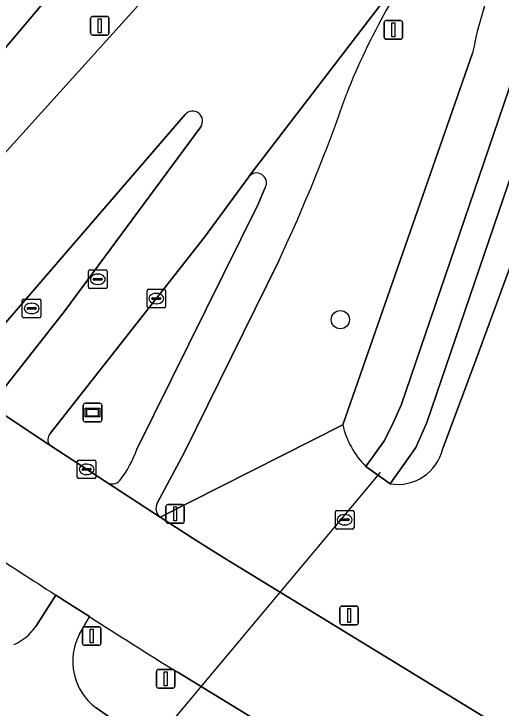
# Model space of a CAD drawing. Extents: x 156412 to 157779, y 382335 to 383768.
# Drawn here: x 157097.44 to 157123.7, y 382824.84 to 382862.22 of the extents above; entities that cross this region are included whole.
import ezdxf

# ---------------------------------------------------------------- set-up
doc = ezdxf.new("R2010")
doc.units = 0
for name, color, linetype in [('IMGEO_Berm_groen', 7, 'Continuous'), ('IMGEO_Boom', 7, 'Continuous'), ('IMGEO_Damwand', 7, 'Continuous'), ('IMGEO_Duiker', 7, 'Continuous'), ('IMGEO_Fietspad_gesloten', 7, 'Continuous'), ('IMGEO_Groenvoorziening', 7, 'Continuous'), ('IMGEO_Informatiebord', 7, 'Continuous'), ('IMGEO_Kolk', 7, 'Continuous'), ('IMGEO_Lichtmast', 7, 'Continuous'), ('IMGEO_Oever', 7, 'Continuous'), ('IMGEO_OVBaan_gesloten', 7, 'Continuous'), ('IMGEO_Rijbaan_lokaal_gesloten', 7, 'Continuous'), ('IMGEO_Rioolput', 7, 'Continuous'), ('IMGEO_Verkeersbordpaal', 7, 'Continuous'), ('IMGEO_Verkeerseiland_gesloten', 7, 'Continuous'), ('IMGEO_Verkeersregelinstallatiepaal', 7, 'Continuous'), ('IMGEO_Waterloop', 7, 'Continuous')]:
    doc.layers.add(name, color=color, linetype=linetype)

msp = doc.modelspace()

# ---------------------------------------------------------------- linework, layer by layer
at = {"layer": 'IMGEO_Berm_groen'}
for points in [[(157117.565, 382876.332), (157116.585, 382876.014), (157107.37, 382872.721), (157096.178, 382859.449)], [(157089.373, 382846.349), (157106.462, 382865.258)], [(157105.318, 382835.131), (157115.164, 382840.099), (157122.16, 382860.108)], [(157110.101, 382853.449), (157107.714, 382850.205), (157099.395, 382839.623)], [(157110.611, 382851.981), (157110.993, 382852.878)], [(157104.075, 382838.79), (157110.611, 382851.981)], [(157111.714, 382848.921), (157106.628, 382838.593), (157105.164, 382835.873)], [(157099.373, 382838.999), (157102.428, 382837)], [(157101.511, 382829.771), (157100.988, 382828.846)], [(157186.763, 382777.566), (157106.241, 382826.79)], [(157101.871, 382824.86), (157110.281, 382818.997), (157114.554, 382816.017), (157187.661, 382765.564), (157195.603, 382759.75), (157200.169, 382756.9)]]:
    msp.add_lwpolyline(points, dxfattribs=at)
for centre, radius, start, end in [((157144.473, 382855.767), 22.732, 137.4025, 168.9912), ((157150.856, 382843.796), 38.194, 143.3622, 158.2657), ((157030.095, 382887.327), 90.204, 334.80083, 340.98641), ((157110.518, 382853.119), 0.532, 333.1223, 141.6282), ((157099.781, 382839.297), 0.505, 139.7916, 216.17), ((157098.419, 382840.781), 5.996, 322.0923, 340.6062), ((157102.728, 382837.505), 0.587, 239.3071, 315.9966), ((157105.701, 382835.597), 0.604, 152.8392, 230.611), ((157376.859, 383261.426), 511.999, 237.4667, 238.09237), ((157103.737, 382827.364), 3.123, 151.6779, 233.3036)]:
    msp.add_arc(centre, radius, start, end, dxfattribs=at)
at = {"layer": 'IMGEO_Boom'}
msp.add_circle((157115.036, 382845.757), 0.489, dxfattribs=at)
at = {"layer": 'IMGEO_Damwand'}
msp.add_lwpolyline([(157117.717, 382836.921), (157116.416, 382837.854)], dxfattribs=at)
at = {"layer": 'IMGEO_Duiker'}
msp.add_lwpolyline([(157067.966, 382778.658), (157068.092, 382778.813), (157072.881, 382784.667), (157117.092, 382837.407), (157117.204, 382837.541)], dxfattribs=at)
at = {"layer": 'IMGEO_Fietspad_gesloten'}
for points in [[(157120.208, 382866.588), (157119.744, 382866.042), (157110.109, 382853.462), (157110.101, 382853.449)], [(157110.993, 382852.878), (157110.611, 382851.981), (157104.075, 382838.79)], [(157105.164, 382835.873), (157106.628, 382838.593), (157111.714, 382848.921)], [(157102.428, 382837), (157105.318, 382835.131)], [(157100.988, 382828.846), (157101.511, 382829.771), (157100.608, 382830.348), (157099.707, 382830.927), (157098.619, 382829.233)], [(157200.169, 382756.9), (157195.603, 382759.75), (157187.661, 382765.564), (157114.554, 382816.017), (157110.281, 382818.997), (157101.871, 382824.86)]]:
    msp.add_lwpolyline(points, dxfattribs=at)
for centre, radius, start, end in [((157150.856, 382843.796), 38.194, 143.3622, 158.2657), ((157030.095, 382887.327), 90.204, 334.80083, 340.98641), ((157110.518, 382853.119), 0.532, 333.1223, 141.6282), ((157098.419, 382840.781), 5.996, 322.0923, 340.6062), ((157102.728, 382837.505), 0.587, 239.3071, 315.9966), ((157105.701, 382835.597), 0.604, 152.8392, 230.611), ((157096.366, 382830.774), 2.729, 293.2332, 325.6263), ((157103.737, 382827.364), 3.123, 151.6779, 233.3036)]:
    msp.add_arc(centre, radius, start, end, dxfattribs=at)
at = {"layer": 'IMGEO_Groenvoorziening'}
for points in [[(157127.348, 382857.201), (157122.347, 382843.621), (157120.556, 382838.812)], [(157115.164, 382840.099), (157105.318, 382835.131), (157107.051, 382834.003), (157107.925, 382833.459), (157108.801, 382832.916), (157109.677, 382832.375), (157190.228, 382783.151)], [(157117.717, 382836.921), (157116.416, 382837.854)]]:
    msp.add_lwpolyline(points, dxfattribs=at)
for centre, radius, start, end in [((157119.642, 382841.125), 4.594, 192.9001, 225.3953), ((157118.126, 382839.383), 2.496, 260.5676, 346.766)]:
    msp.add_arc(centre, radius, start, end, dxfattribs=at)
at = {"layer": 'IMGEO_Informatiebord'}
for p, q in [((157101.286, 382841.253), (157102.076, 382841.253)), ((157102.076, 382841.253), (157101.286, 382841.253)), ((157101.186, 382840.353), (157101.186, 382841.153)), ((157101.186, 382841.153), (157101.186, 382840.353)), ((157102.176, 382841.153), (157102.176, 382840.353)), ((157102.176, 382840.353), (157102.176, 382841.153)), ((157102.076, 382840.253), (157101.286, 382840.253)), ((157101.286, 382840.253), (157102.076, 382840.253))]:
    msp.add_line(p, q, dxfattribs=at)
for points in [[(157101.287, 382840.985), (157102.075, 382840.985), (157102.075, 382840.521), (157101.287, 382840.521), (157101.287, 382840.985)], [(157101.352, 382840.92), (157101.352, 382840.586), (157102.01, 382840.586), (157102.01, 382840.92), (157101.352, 382840.92)]]:
    msp.add_lwpolyline(points, dxfattribs=at)
for centre, start, end in [((157101.286, 382841.153), 90, 180), ((157101.286, 382841.153), 90, 180), ((157102.076, 382841.153), 0, 90), ((157102.076, 382841.153), 360, 90), ((157101.286, 382840.353), 180, 270), ((157101.286, 382840.353), 180, 270), ((157102.076, 382840.353), 270, 0), ((157102.076, 382840.353), 270, 0)]:
    msp.add_arc(centre, 0.1, start, end, dxfattribs=at)
at = {"layer": 'IMGEO_Kolk'}
for p, q in [((157104.618, 382846.464), (157104.618, 382847.316)), ((157104.693, 382847.39), (157105.545, 382847.39)), ((157105.619, 382847.316), (157105.619, 382846.464)), ((157104.877, 382846.884), (157104.877, 382846.896)), ((157105.315, 382846.847), (157104.917, 382846.847)), ((157104.92, 382846.933), (157105.318, 382846.933)), ((157105.106, 382847.17), (157105.131, 382847.17)), ((157105.361, 382846.896), (157105.361, 382846.884)), ((157105.129, 382846.61), (157105.104, 382846.61)), ((157105.545, 382846.39), (157104.693, 382846.39)), ((157100.861, 382837.272), (157100.861, 382838.124)), ((157100.936, 382838.198), (157101.788, 382838.198)), ((157101.349, 382837.978), (157101.374, 382837.978)), ((157101.862, 382838.124), (157101.862, 382837.272)), ((157101.12, 382837.692), (157101.12, 382837.704)), ((157101.558, 382837.655), (157101.16, 382837.655)), ((157101.163, 382837.741), (157101.561, 382837.741)), ((157101.604, 382837.704), (157101.604, 382837.692)), ((157101.788, 382837.198), (157100.936, 382837.198)), ((157101.372, 382837.418), (157101.347, 382837.418))]:
    msp.add_line(p, q, dxfattribs=at)
for points in [[(157104.618, 382846.464), (157104.618, 382847.316)], [(157104.693, 382847.39), (157105.545, 382847.39)], [(157105.619, 382847.316), (157105.619, 382846.464)], [(157105.545, 382846.39), (157104.693, 382846.39)], [(157100.861, 382837.272), (157100.861, 382838.124)], [(157100.936, 382838.198), (157101.788, 382838.198)], [(157101.862, 382838.124), (157101.862, 382837.272)], [(157101.788, 382837.198), (157100.936, 382837.198)]]:
    msp.add_lwpolyline(points, dxfattribs=at)
for centre, radius, start, end in [((157104.695, 382847.314), 0.0765, 91.552, 178.448), ((157104.695, 382847.314), 0.0765, 91.552, 178.448), ((157105.543, 382847.314), 0.0765, 1.552, 88.448), ((157105.543, 382847.314), 0.0765, 1.552, 88.448), ((157104.917, 382846.893), 0.0403, 85.8775, 175.7526), ((157104.914, 382846.883), 0.0366, 178.938, 274.7102), ((157105.318, 382846.89), 0.043, 264.8664, 352.4533), ((157105.322, 382846.895), 0.0386, 1.7309, 96.639), ((157104.695, 382846.466), 0.0765, 181.552, 268.448), ((157104.695, 382846.466), 0.0765, 181.552, 268.448), ((157105.543, 382846.466), 0.0765, 271.552, 358.448), ((157105.543, 382846.466), 0.0765, 271.552, 358.448), ((157100.938, 382838.122), 0.0765, 91.552, 178.448), ((157100.938, 382838.122), 0.0765, 91.552, 178.448), ((157101.786, 382838.122), 0.0765, 1.552, 88.448), ((157101.786, 382838.122), 0.0765, 1.552, 88.448), ((157101.16, 382837.701), 0.0403, 85.8775, 175.7526), ((157101.157, 382837.691), 0.0366, 178.938, 274.7102), ((157101.561, 382837.698), 0.043, 264.8664, 352.4533), ((157101.565, 382837.703), 0.0386, 1.7309, 96.639), ((157100.938, 382837.274), 0.0765, 181.552, 268.448), ((157100.938, 382837.274), 0.0765, 181.552, 268.448), ((157101.786, 382837.274), 0.0765, 271.552, 358.448), ((157101.786, 382837.274), 0.0765, 271.552, 358.448)]:
    msp.add_arc(centre, radius, start, end, dxfattribs=at)
for centre, major_axis, ratio, start_param, end_param in [((157105.105, 382846.89), (-0.387, 0.002), 0.722429, 4.712389, 7.853982), ((157105.13, 382846.89), (-0.39, 0.002), 0.717154, 1.570796, 4.712389), ((157101.348, 382837.698), (-0.387, 0.002), 0.722429, 4.712389, 7.853982), ((157101.373, 382837.698), (-0.39, 0.002), 0.717154, 1.570796, 4.712389)]:
    msp.add_ellipse(centre, major_axis=major_axis, ratio=ratio, start_param=start_param, end_param=end_param, dxfattribs=at)
at = {"layer": 'IMGEO_Lichtmast'}
for p, q in [((157101.574, 382861.177), (157101.574, 382861.977)), ((157101.574, 382861.977), (157101.574, 382861.177)), ((157101.674, 382862.077), (157102.464, 382862.077)), ((157102.464, 382862.077), (157101.674, 382862.077)), ((157102.564, 382861.977), (157102.564, 382861.177)), ((157102.564, 382861.177), (157102.564, 382861.977)), ((157117.495, 382861.853), (157118.285, 382861.853)), ((157118.285, 382861.853), (157117.495, 382861.853)), ((157117.395, 382860.953), (157117.395, 382861.753)), ((157117.395, 382861.753), (157117.395, 382860.953)), ((157118.385, 382861.753), (157118.385, 382860.953)), ((157118.385, 382860.953), (157118.385, 382861.753)), ((157102.464, 382861.077), (157101.674, 382861.077)), ((157101.674, 382861.077), (157102.464, 382861.077)), ((157118.285, 382860.853), (157117.495, 382860.853)), ((157117.495, 382860.853), (157118.285, 382860.853)), ((157115.014, 382829.436), (157115.014, 382830.236)), ((157115.014, 382830.236), (157115.014, 382829.436)), ((157115.114, 382830.336), (157115.904, 382830.336)), ((157115.904, 382830.336), (157115.114, 382830.336)), ((157116.004, 382830.236), (157116.004, 382829.436)), ((157116.004, 382829.436), (157116.004, 382830.236)), ((157115.904, 382829.336), (157115.114, 382829.336)), ((157115.114, 382829.336), (157115.904, 382829.336))]:
    msp.add_line(p, q, dxfattribs=at)
for points in [[(157101.994, 382861.952), (157102.144, 382861.952), (157102.144, 382861.202), (157101.994, 382861.202), (157101.994, 382861.952)], [(157117.815, 382861.728), (157117.965, 382861.728), (157117.965, 382860.978), (157117.815, 382860.978), (157117.815, 382861.728)], [(157115.434, 382830.211), (157115.584, 382830.211), (157115.584, 382829.461), (157115.434, 382829.461), (157115.434, 382830.211)]]:
    msp.add_lwpolyline(points, dxfattribs=at)
for centre, start, end in [((157101.674, 382861.977), 90, 180), ((157101.674, 382861.977), 90, 180), ((157102.464, 382861.977), 0, 90), ((157102.464, 382861.977), 360, 90), ((157117.495, 382861.753), 90, 180), ((157117.495, 382861.753), 90, 180), ((157118.285, 382861.753), 0, 90), ((157118.285, 382861.753), 360, 90), ((157101.674, 382861.177), 180, 270), ((157101.674, 382861.177), 180, 270), ((157102.464, 382861.177), 270, 0), ((157102.464, 382861.177), 270, 0), ((157117.495, 382860.953), 180, 270), ((157117.495, 382860.953), 180, 270), ((157118.285, 382860.953), 270, 0), ((157118.285, 382860.953), 270, 0), ((157115.114, 382830.236), 90, 180), ((157115.114, 382830.236), 90, 180), ((157115.904, 382830.236), 0, 90), ((157115.904, 382830.236), 360, 90), ((157115.114, 382829.436), 180, 270), ((157115.114, 382829.436), 180, 270), ((157115.904, 382829.436), 270, 0), ((157115.904, 382829.436), 270, 0)]:
    msp.add_arc(centre, 0.1, start, end, dxfattribs=at)
at = {"layer": 'IMGEO_Oever'}
for points in [[(157116.416, 382837.854), (157117.408, 382839.247), (157117.908, 382840.229), (157118.305, 382841.158), (157125.405, 382861.925)], [(157126.897, 382861.297), (157119.704, 382840.227), (157119.104, 382838.877), (157117.717, 382836.921)], [(157122.16, 382860.108), (157115.164, 382840.099)], [(157120.556, 382838.812), (157122.347, 382843.621), (157127.348, 382857.201)]]:
    msp.add_lwpolyline(points, dxfattribs=at)
for centre, radius, start, end in [((157144.473, 382855.767), 22.732, 137.4025, 168.9912), ((157119.642, 382841.125), 4.594, 192.9001, 225.3953), ((157118.126, 382839.383), 2.496, 260.5676, 346.766)]:
    msp.add_arc(centre, radius, start, end, dxfattribs=at)
at = {"layer": 'IMGEO_OVBaan_gesloten'}
for points in [[(157106.241, 382826.79), (157186.763, 382777.566), (157190.228, 382783.151), (157109.677, 382832.375), (157108.801, 382832.916), (157107.925, 382833.459), (157107.051, 382834.003), (157105.318, 382835.131), (157102.428, 382837), (157099.373, 382838.999), (157095.774, 382841.386), (157094.747, 382842.093), (157088.611, 382846.205)], [(157099.707, 382830.927), (157100.608, 382830.348), (157101.511, 382829.771)]]:
    msp.add_lwpolyline(points, dxfattribs=at)
for centre, radius, start, end in [((157373.879, 383257.576), 507.148, 236.7588, 237.2745), ((157376.859, 383261.426), 511.999, 237.4667, 238.09237)]:
    msp.add_arc(centre, radius, start, end, dxfattribs=at)
at = {"layer": 'IMGEO_Rijbaan_lokaal_gesloten'}
for points in [[(157099.395, 382839.623), (157107.714, 382850.205), (157110.101, 382853.449), (157110.109, 382853.462), (157119.744, 382866.042), (157120.208, 382866.588), (157120.794, 382867.392), (157158.437, 382911.719)], [(157096.178, 382859.449), (157107.37, 382872.721)], [(157106.462, 382865.258), (157089.373, 382846.349)], [(157094.627, 382842.856), (157106.678, 382856.792)], [(157107.511, 382856.139), (157100.198, 382846.236), (157096.493, 382841.543)], [(157095.774, 382841.386), (157099.373, 382838.999)]]:
    msp.add_lwpolyline(points, dxfattribs=at)
for centre, radius, start, end in [((157107.083, 382856.451), 0.53, 323.867, 139.9462), ((157099.781, 382839.297), 0.505, 139.7916, 216.17)]:
    msp.add_arc(centre, radius, start, end, dxfattribs=at)
at = {"layer": 'IMGEO_Rioolput'}
for p, q in [((157101.465, 382847.506), (157101.465, 382848.358)), ((157101.54, 382848.432), (157102.392, 382848.432)), ((157102.466, 382848.358), (157102.466, 382847.506)), ((157101.767, 382847.975), (157102.165, 382847.975)), ((157101.953, 382848.212), (157101.978, 382848.212)), ((157101.724, 382847.926), (157101.724, 382847.938)), ((157102.162, 382847.889), (157101.764, 382847.889)), ((157101.976, 382847.652), (157101.951, 382847.652)), ((157102.208, 382847.938), (157102.208, 382847.926)), ((157102.392, 382847.432), (157101.54, 382847.432)), ((157097.973, 382846.861), (157098.825, 382846.861)), ((157097.898, 382845.935), (157097.898, 382846.787)), ((157098.386, 382846.641), (157098.411, 382846.641)), ((157098.899, 382846.787), (157098.899, 382845.935)), ((157098.157, 382846.355), (157098.157, 382846.367)), ((157098.595, 382846.318), (157098.197, 382846.318)), ((157098.2, 382846.404), (157098.598, 382846.404)), ((157098.409, 382846.081), (157098.384, 382846.081)), ((157098.641, 382846.367), (157098.641, 382846.355)), ((157098.825, 382845.861), (157097.973, 382845.861)), ((157114.77, 382834.56), (157114.77, 382835.412)), ((157114.845, 382835.486), (157115.697, 382835.486)), ((157115.258, 382835.266), (157115.283, 382835.266)), ((157115.771, 382835.412), (157115.771, 382834.56)), ((157115.029, 382834.98), (157115.029, 382834.992)), ((157115.467, 382834.943), (157115.069, 382834.943)), ((157115.072, 382835.029), (157115.47, 382835.029)), ((157115.513, 382834.992), (157115.513, 382834.98)), ((157115.281, 382834.706), (157115.256, 382834.706)), ((157115.697, 382834.486), (157114.845, 382834.486))]:
    msp.add_line(p, q, dxfattribs=at)
for points in [[(157101.465, 382847.506), (157101.465, 382848.358)], [(157101.54, 382848.432), (157102.392, 382848.432)], [(157102.466, 382848.358), (157102.466, 382847.506)], [(157102.392, 382847.432), (157101.54, 382847.432)], [(157097.973, 382846.861), (157098.825, 382846.861)], [(157097.898, 382845.935), (157097.898, 382846.787)], [(157098.899, 382846.787), (157098.899, 382845.935)], [(157098.825, 382845.861), (157097.973, 382845.861)], [(157114.77, 382834.56), (157114.77, 382835.412)], [(157114.845, 382835.486), (157115.697, 382835.486)], [(157115.771, 382835.412), (157115.771, 382834.56)], [(157115.697, 382834.486), (157114.845, 382834.486)]]:
    msp.add_lwpolyline(points, dxfattribs=at)
for centre, radius, start, end in [((157101.542, 382848.356), 0.0765, 91.552, 178.448), ((157101.542, 382848.356), 0.0765, 91.552, 178.448), ((157102.39, 382848.356), 0.0765, 1.552, 88.448), ((157102.39, 382848.356), 0.0765, 1.552, 88.448), ((157101.764, 382847.935), 0.0403, 85.8775, 175.7526), ((157102.169, 382847.937), 0.0386, 1.7309, 96.639), ((157101.761, 382847.925), 0.0366, 178.938, 274.7102), ((157102.165, 382847.932), 0.043, 264.8664, 352.4533), ((157101.542, 382847.508), 0.0765, 181.552, 268.448), ((157101.542, 382847.508), 0.0765, 181.552, 268.448), ((157102.39, 382847.508), 0.0765, 271.552, 358.448), ((157102.39, 382847.508), 0.0765, 271.552, 358.448), ((157097.975, 382846.785), 0.0765, 91.552, 178.448), ((157097.975, 382846.785), 0.0765, 91.552, 178.448), ((157098.823, 382846.785), 0.0765, 1.552, 88.448), ((157098.823, 382846.785), 0.0765, 1.552, 88.448), ((157098.197, 382846.364), 0.0403, 85.8775, 175.7526), ((157098.194, 382846.354), 0.0366, 178.938, 274.7102), ((157098.598, 382846.361), 0.043, 264.8664, 352.4533), ((157098.602, 382846.366), 0.0386, 1.7309, 96.639), ((157097.975, 382845.937), 0.0765, 181.552, 268.448), ((157097.975, 382845.937), 0.0765, 181.552, 268.448), ((157098.823, 382845.937), 0.0765, 271.552, 358.448), ((157098.823, 382845.937), 0.0765, 271.552, 358.448), ((157114.847, 382835.41), 0.0765, 91.552, 178.448), ((157114.847, 382835.41), 0.0765, 91.552, 178.448), ((157115.695, 382835.41), 0.0765, 1.552, 88.448), ((157115.695, 382835.41), 0.0765, 1.552, 88.448), ((157115.069, 382834.989), 0.0403, 85.8775, 175.7526), ((157115.066, 382834.979), 0.0366, 178.938, 274.7102), ((157115.47, 382834.986), 0.043, 264.8664, 352.4533), ((157115.474, 382834.991), 0.0386, 1.7309, 96.639), ((157114.847, 382834.562), 0.0765, 181.552, 268.448), ((157114.847, 382834.562), 0.0765, 181.552, 268.448), ((157115.695, 382834.562), 0.0765, 271.552, 358.448), ((157115.695, 382834.562), 0.0765, 271.552, 358.448)]:
    msp.add_arc(centre, radius, start, end, dxfattribs=at)
for centre, major_axis, ratio, start_param, end_param in [((157101.952, 382847.932), (-0.387, 0.002), 0.722429, 4.712389, 7.853982), ((157101.977, 382847.932), (-0.39, 0.002), 0.717154, 1.570796, 4.712389), ((157098.385, 382846.361), (-0.387, 0.002), 0.722429, 4.712389, 7.853982), ((157098.41, 382846.361), (-0.39, 0.002), 0.717154, 1.570796, 4.712389), ((157115.257, 382834.986), (-0.387, 0.002), 0.722429, 4.712389, 7.853982), ((157115.282, 382834.986), (-0.39, 0.002), 0.717154, 1.570796, 4.712389)]:
    msp.add_ellipse(centre, major_axis=major_axis, ratio=ratio, start_param=start_param, end_param=end_param, dxfattribs=at)
at = {"layer": 'IMGEO_Verkeersbordpaal'}
for p, q in [((157105.128, 382826.024), (157105.128, 382826.824)), ((157105.128, 382826.824), (157105.128, 382826.024)), ((157105.228, 382826.924), (157106.018, 382826.924)), ((157106.018, 382826.924), (157105.228, 382826.924)), ((157106.118, 382826.824), (157106.118, 382826.024)), ((157106.118, 382826.024), (157106.118, 382826.824)), ((157106.018, 382825.924), (157105.228, 382825.924)), ((157105.228, 382825.924), (157106.018, 382825.924))]:
    msp.add_line(p, q, dxfattribs=at)
msp.add_lwpolyline([(157105.548, 382826.799), (157105.698, 382826.799), (157105.698, 382826.049), (157105.548, 382826.049), (157105.548, 382826.799)], dxfattribs=at)
for centre, start, end in [((157105.228, 382826.824), 90, 180), ((157105.228, 382826.824), 90, 180), ((157106.018, 382826.824), 0, 90), ((157106.018, 382826.824), 360, 90), ((157105.228, 382826.024), 180, 270), ((157105.228, 382826.024), 180, 270), ((157106.018, 382826.024), 270, 0), ((157106.018, 382826.024), 270, 0)]:
    msp.add_arc(centre, 0.1, start, end, dxfattribs=at)
at = {"layer": 'IMGEO_Verkeerseiland_gesloten'}
for points in [[(157106.678, 382856.792), (157094.627, 382842.856)], [(157096.493, 382841.543), (157100.198, 382846.236), (157107.511, 382856.139)], [(157098.619, 382829.233), (157099.707, 382830.927)]]:
    msp.add_lwpolyline(points, dxfattribs=at)
for centre, radius, start, end in [((157107.083, 382856.451), 0.53, 323.867, 139.9462), ((157373.879, 383257.576), 507.148, 236.7588, 237.2745), ((157096.366, 382830.774), 2.729, 293.2332, 325.6263)]:
    msp.add_arc(centre, radius, start, end, dxfattribs=at)
at = {"layer": 'IMGEO_Verkeersregelinstallatiepaal'}
for p, q in [((157105.638, 382834.902), (157105.638, 382835.702)), ((157105.638, 382835.702), (157105.638, 382834.902)), ((157105.738, 382835.802), (157106.528, 382835.802)), ((157106.528, 382835.802), (157105.738, 382835.802)), ((157106.628, 382835.702), (157106.628, 382834.902)), ((157106.628, 382834.902), (157106.628, 382835.702)), ((157106.528, 382834.802), (157105.738, 382834.802)), ((157105.738, 382834.802), (157106.528, 382834.802)), ((157101.14, 382828.327), (157101.14, 382829.127)), ((157101.14, 382829.127), (157101.14, 382828.327)), ((157101.24, 382829.227), (157102.03, 382829.227)), ((157102.03, 382829.227), (157101.24, 382829.227)), ((157102.13, 382829.127), (157102.13, 382828.327)), ((157102.13, 382828.327), (157102.13, 382829.127)), ((157102.03, 382828.227), (157101.24, 382828.227)), ((157101.24, 382828.227), (157102.03, 382828.227))]:
    msp.add_line(p, q, dxfattribs=at)
for points in [[(157106.058, 382835.677), (157106.208, 382835.677), (157106.208, 382834.927), (157106.058, 382834.927), (157106.058, 382835.677)], [(157101.56, 382829.102), (157101.71, 382829.102), (157101.71, 382828.352), (157101.56, 382828.352), (157101.56, 382829.102)]]:
    msp.add_lwpolyline(points, dxfattribs=at)
for centre, start, end in [((157105.738, 382835.702), 90, 180), ((157105.738, 382835.702), 90, 180), ((157106.528, 382835.702), 0, 90), ((157106.528, 382835.702), 360, 90), ((157105.738, 382834.902), 180, 270), ((157105.738, 382834.902), 180, 270), ((157106.528, 382834.902), 270, 0), ((157106.528, 382834.902), 270, 0), ((157101.24, 382829.127), 90, 180), ((157101.24, 382829.127), 90, 180), ((157102.03, 382829.127), 0, 90), ((157102.03, 382829.127), 360, 90), ((157101.24, 382828.327), 180, 270), ((157101.24, 382828.327), 180, 270), ((157102.03, 382828.327), 270, 0), ((157102.03, 382828.327), 270, 0)]:
    msp.add_arc(centre, 0.1, start, end, dxfattribs=at)
at = {"layer": 'IMGEO_Waterloop'}
msp.add_lwpolyline([(157125.405, 382861.925), (157118.305, 382841.158), (157117.908, 382840.229), (157117.408, 382839.247), (157116.416, 382837.854), (157117.717, 382836.921), (157119.104, 382838.877), (157119.704, 382840.227), (157126.897, 382861.297)], dxfattribs=at)

doc.saveas('drawing.dxf')
